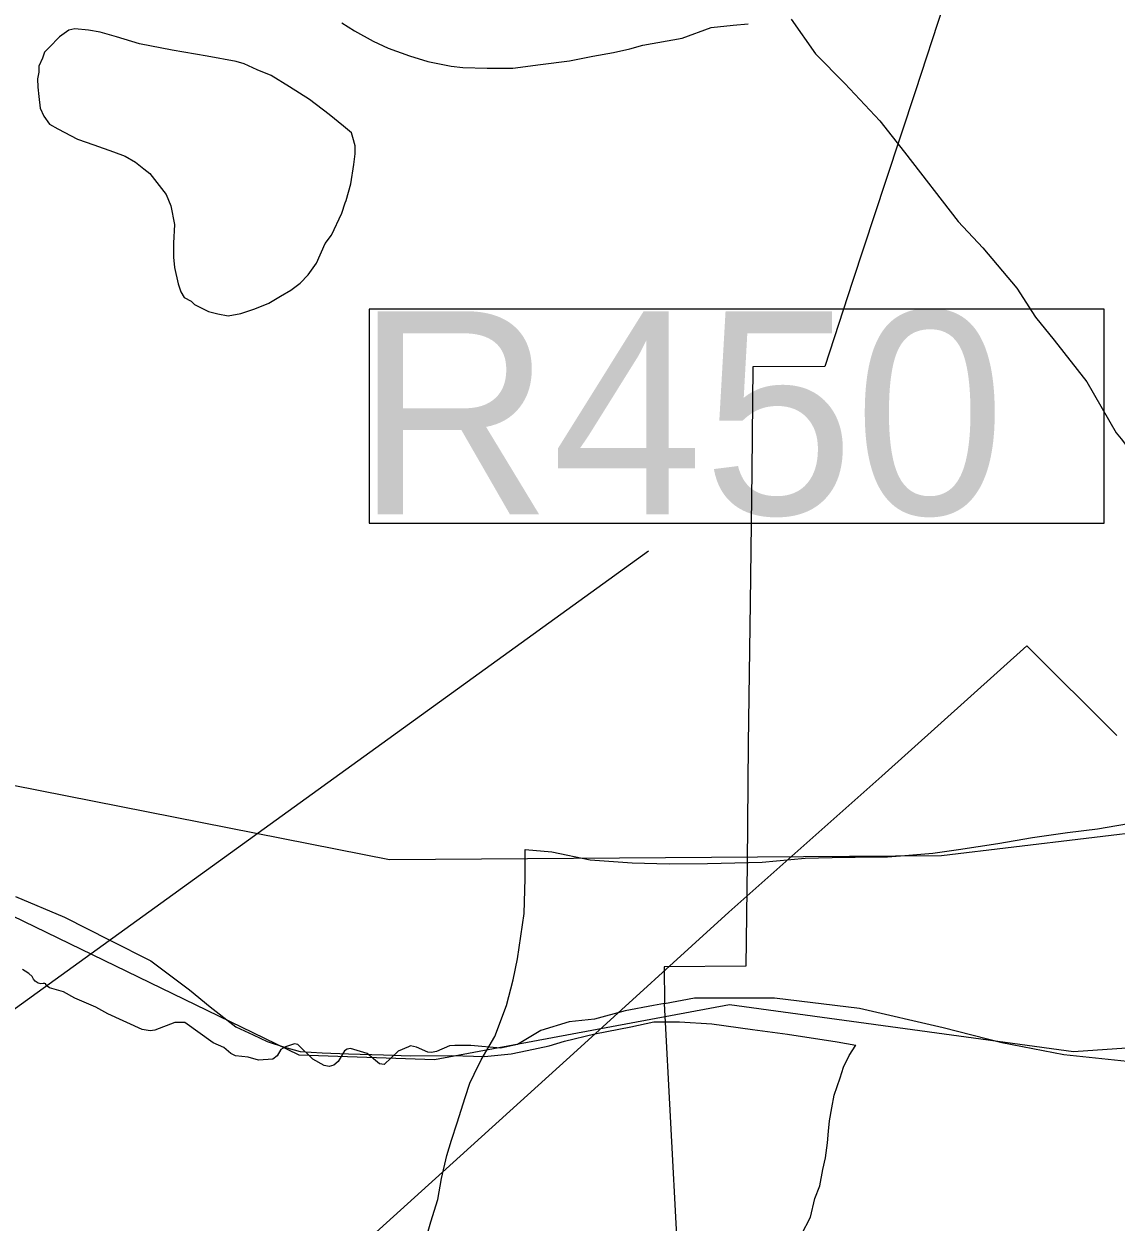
# Model space of a CAD drawing. Extents: x 2169602 to 2449496, y 721995 to 810662.
# Drawn here: x 2401167 to 2403047, y 761931 to 763994 of the extents above; entities that cross this region are included whole.
import ezdxf

# ---------------------------------------------------------------- set-up
doc = ezdxf.new("R2010")
doc.units = 0
doc.layers.add('Default', color=7, linetype='Continuous')

msp = doc.modelspace()

# ---------------------------------------------------------------- linework, layer by layer
at = {"layer": 'Default'}
msp.add_line((2400355.4, 761724.6), (2402242.2, 763086.8), dxfattribs=at)
for points in [[(2402749.4, 764024.6), (2402701.4, 763878.6), (2402650.4, 763724.4), (2402593.4, 763550.5), (2402545.7, 763404.2), (2402421.7, 763403.4), (2402419.7, 763223.9), (2402417.2, 762997.2), (2402413.7, 762754.3), (2402411.9, 762548.6), (2402409.7, 762371.7), (2402268.9, 762370.4), (2402269.7, 762307.4)], [(2402749.4, 764024.6), (2402701.4, 763878.6), (2402650.4, 763724.4), (2402593.4, 763550.5), (2402545.7, 763404.2), (2402421.7, 763403.4), (2402419.7, 763223.9), (2402417.2, 762997.2), (2402413.7, 762754.3), (2402411.9, 762548.6), (2402409.7, 762371.7), (2402268.9, 762370.4), (2402269.7, 762307.4)], [(2402487.7, 764002.5), (2402529.6, 763942.7), (2402580, 763891.2), (2402640.5, 763827.4), (2402682.9, 763773.5), (2402775.2, 763654), (2402817.4, 763608.7), (2402876.3, 763539), (2402908.3, 763489.1), (2402940.5, 763449.4), (2402996.9, 763377.6), (2403047.3, 763290), (2403055.5, 763279.9), (2403090, 763234.2), (2403117.9, 763200.3), (2403162.1, 763154.7), (2403192.3, 763116.8), (2403201.7, 763096.4)], [(2401656.1, 763562), (2401670.1, 763581.9), (2401685.4, 763616), (2401695.9, 763630.3), (2401713.7, 763668.1), (2401719.7, 763686.3), (2401721.5, 763690), (2401729.3, 763718.5), (2401734.9, 763752.1), (2401737.1, 763770.5), (2401736.9, 763784.3), (2401732.8, 763798.3), (2401730.8, 763806.3), (2401716.6, 763818.1), (2401692.2, 763838.1), (2401658.4, 763863.9), (2401624.1, 763885.7), (2401592.1, 763905.5), (2401568.1, 763915.2), (2401546, 763925.1), (2401531.9, 763929.2), (2401482, 763938.8), (2401422.1, 763948.7), (2401365.8, 763960), (2401326.2, 763972.1), (2401298.1, 763979.6), (2401277.8, 763983.5), (2401254, 763985.5), (2401243.8, 763983.3), (2401227.8, 763971.6), (2401209.9, 763953.2), (2401202.1, 763945.4), (2401198.4, 763935), (2401192.3, 763921.4), (2401192.3, 763911.2), (2401190.2, 763899.3), (2401190.4, 763885.1), (2401192.5, 763869), (2401194.7, 763849.2), (2401200.9, 763835.3), (2401210.9, 763821.2), (2401224.9, 763813.4), (2401258.9, 763795.7), (2401287, 763785.7), (2401320.6, 763773.8), (2401341.2, 763766.2), (2401359, 763756.2), (2401373.1, 763744.3), (2401383.4, 763736.3), (2401403.7, 763710.5), (2401411.3, 763700.4), (2401419.5, 763680.6), (2401425.6, 763648.8), (2401424.2, 763616.6), (2401424, 763592.7), (2401426, 763574.5), (2401432, 763546.8), (2401436.5, 763532.8), (2401442.5, 763522.9), (2401454.3, 763516.7), (2401460.5, 763510.9), (2401484.5, 763499.1), (2401500.5, 763495.1), (2401518.5, 763491.2), (2401540.3, 763495.2), (2401564.3, 763503.3), (2401588.4, 763513.4), (2401608.3, 763525.5), (2401626.2, 763535.7), (2401642.2, 763547.9), (2401656.1, 763562)], [(2401714.1, 763996.2), (2401735.8, 763982.4), (2401768.2, 763964.5), (2401793.8, 763952.5), (2401830.3, 763938.9), (2401862.1, 763929.2), (2401902.5, 763921.1), (2401922.2, 763919.3), (2401964.4, 763917.8), (2402008.3, 763918.1), (2402056.1, 763924.3), (2402105.9, 763930.5), (2402145.9, 763938.6), (2402181.8, 763945), (2402210.1, 763950.9), (2402232, 763957.3), (2402299.9, 763969.3), (2402349.7, 763987.7), (2402387.5, 763992.2), (2402413.7, 763994.3)], [(2403253.3, 762662.6), (2403120.3, 762606.3), (2402746.3, 762561.4), (2401796.3, 762554.6), (2401054.4, 762700.9), (2400920.3, 762802), (2400542.4, 763364.1), (2400331, 763700.5), (2400241.1, 763828.9), (2400174.8, 763846.1), (2400029.2, 763869.6), (2399922.2, 763863.2), (2399823.7, 763848.2), (2399723.1, 763788.3)], [(2403048.5, 762768.7), (2402893.2, 762923.4), (2402644, 762698.7), (2402380.5, 762464.9), (2402119, 762227.3), (2401887.5, 762017.2), (2401435.7, 761608.3), (2401195.5, 761392.1), (2401166.7, 761367.8), (2401014.7, 761235.7), (2400875.2, 761108.9), (2400872.5, 761106.4), (2400827.7, 761065.7), (2400736.5, 760982.7), (2400732.2, 760978.7), (2400692.5, 760940.5), (2400653.2, 760905.2), (2400594.2, 760852.5), (2400557.2, 760818.9), (2400443.2, 760714.1), (2400421.2, 760693.8), (2400406.7, 760680.4), (2400297.5, 760578.8), (2400261.7, 760545.6)], [(2403048.5, 762768.7), (2402893.2, 762923.4), (2402644, 762698.7), (2402380.5, 762464.9), (2402119, 762227.3), (2401887.5, 762017.2), (2401435.7, 761608.3), (2401195.5, 761392.1), (2401166.7, 761367.8), (2401014.7, 761235.7), (2400875.2, 761108.9), (2400872.5, 761106.4), (2400827.7, 761065.7), (2400736.5, 760982.7), (2400732.2, 760978.7), (2400692.5, 760940.5), (2400653.2, 760905.2), (2400594.2, 760852.5), (2400557.2, 760818.9), (2400443.2, 760714.1), (2400421.2, 760693.8), (2400406.7, 760680.4), (2400297.5, 760578.8), (2400261.7, 760545.6)], [(2404012.5, 762639.4), (2403896.4, 762497.4), (2403688.5, 762429.6), (2403414.4, 762254.7), (2402973.5, 762224.4), (2402381.5, 762305.3), (2401873.4, 762210.7), (2401640.5, 762218.7), (2400454.5, 762794), (2400237.5, 762775.4)], [(2402029.8, 762572.7), (2402075.8, 762568.6), (2402141.6, 762554.9), (2402213.8, 762549.7), (2402277.8, 762547.7), (2402343.6, 762548.3), (2402437.5, 762550.8), (2402511.7, 762557.4), (2402581.4, 762559.4), (2402597.6, 762559.4), (2402653.6, 762559.8), (2402683.3, 762562.2), (2402731.7, 762566.3), (2402775.6, 762572.7), (2402843.3, 762583.1), (2402903.2, 762593.5), (2402963.2, 762601.9), (2403015.3, 762608.2), (2403085, 762620.4)], [(2401855.6, 761891.6), (2401867.4, 761931.6), (2401879.3, 761970), (2401885.3, 762006), (2401894.9, 762045.9), (2401902.7, 762071.9), (2401912.8, 762102), (2401926.5, 762145.8), (2401934.3, 762170.1), (2401942.1, 762186), (2401953.8, 762210.2), (2401977.4, 762250.4), (2401997.4, 762304.2), (2402008.9, 762348.3), (2402016.7, 762384.4), (2402028, 762462.6), (2402029.8, 762522.4), (2402029.8, 762572.7)], [(2401152.1, 762491.6), (2401236.4, 762456.1), (2401314.7, 762416.3), (2401385, 762380.9), (2401451.5, 762331.2), (2401487.4, 762301.4), (2401531.4, 762267.5), (2401561.4, 762253.7), (2401585.4, 762242), (2401615.5, 762232.1), (2401642, 762224.5), (2401679.9, 762222.4), (2401725.4, 762220.7), (2401785.5, 762219), (2401831.6, 762217.3), (2401903.4, 762217.8), (2401959.8, 762216.2), (2402005.5, 762220.6), (2402033.2, 762226.5), (2402071.1, 762234.6), (2402097.2, 762242.8), (2402149.5, 762255.2), (2402211.4, 762267.3), (2402251, 762275.9), (2402295.3, 762276.1), (2402351.2, 762272.2), (2402421, 762262.8), (2402481.2, 762254.9), (2402567, 762241.5), (2402599.1, 762235.9)], [(2402269.7, 762307.4), (2402250.4, 762303.7), (2402201.9, 762295), (2402149.2, 762280.5), (2402105.4, 762275.7), (2402056.7, 762261.1), (2402016.2, 762236.6), (2401987.4, 762230.6), (2401935.9, 762235.1), (2401908.4, 762235.3), (2401899.4, 762234.3), (2401877.2, 762224.5), (2401868.4, 762222.9), (2401862.2, 762223.8), (2401842.4, 762232.3), (2401832.4, 762234.6), (2401828.7, 762233), (2401811.2, 762225.6), (2401786.7, 762202.3), (2401778.9, 762203.6), (2401757.7, 762221.6), (2401728.9, 762229.8), (2401723.4, 762228.9), (2401718.7, 762226.1), (2401707.7, 762207.3), (2401700.2, 762201.3), (2401691.9, 762199), (2401683.7, 762200.8), (2401664.2, 762211.8), (2401638.2, 762236.9), (2401632.2, 762238.1), (2401616.7, 762232.7), (2401608.7, 762228.3), (2401602.4, 762217.5), (2401595.2, 762211.6), (2401570.4, 762209.9), (2401552.9, 762215.3), (2401530.7, 762217.4), (2401522.9, 762221.5), (2401510.9, 762231.8), (2401492.7, 762239.9), (2401443.7, 762274.6), (2401426.2, 762274.5), (2401391.9, 762261.6), (2401383.9, 762260.4), (2401370.4, 762262.4), (2401310.9, 762289.9), (2401290.4, 762301.2), (2401254.4, 762316.8), (2401234.7, 762327.6), (2401210.9, 762334.4), (2401206.7, 762337.2), (2401204.4, 762340.1), (2401204.2, 762341.2), (2401202.4, 762342.1), (2401199.9, 762341.6), (2401195.9, 762341.2), (2401191.2, 762342.2), (2401186.2, 762345.6), (2401183.2, 762349.6), (2401180.7, 762353.9), (2401175.2, 762358.9), (2401168.9, 762363.1), (2401163.9, 762366.2)], [(2402269.7, 762307.4), (2402250.4, 762303.7), (2402201.9, 762295), (2402149.2, 762280.5), (2402105.4, 762275.7), (2402056.7, 762261.1), (2402016.2, 762236.6), (2401987.4, 762230.6), (2401935.9, 762235.1), (2401908.4, 762235.3), (2401899.4, 762234.3), (2401877.2, 762224.5), (2401868.4, 762222.9), (2401862.2, 762223.8), (2401842.4, 762232.3), (2401832.4, 762234.6), (2401828.7, 762233), (2401811.2, 762225.6), (2401786.7, 762202.3), (2401778.9, 762203.6), (2401757.7, 762221.6), (2401728.9, 762229.8), (2401723.4, 762228.9), (2401718.7, 762226.1), (2401707.7, 762207.3), (2401700.2, 762201.3), (2401691.9, 762199), (2401683.7, 762200.8), (2401664.2, 762211.8), (2401638.2, 762236.9), (2401632.2, 762238.1), (2401616.7, 762232.7), (2401608.7, 762228.3), (2401602.4, 762217.5), (2401595.2, 762211.6), (2401570.4, 762209.9), (2401552.9, 762215.3), (2401530.7, 762217.4), (2401522.9, 762221.5), (2401510.9, 762231.8), (2401492.7, 762239.9), (2401443.7, 762274.6), (2401426.2, 762274.5), (2401391.9, 762261.6), (2401383.9, 762260.4), (2401370.4, 762262.4), (2401310.9, 762289.9), (2401290.4, 762301.2), (2401254.4, 762316.8), (2401234.7, 762327.6), (2401210.9, 762334.4), (2401206.7, 762337.2), (2401204.4, 762340.1), (2401204.2, 762341.2), (2401202.4, 762342.1), (2401199.9, 762341.6), (2401195.9, 762341.2), (2401191.2, 762342.2), (2401186.2, 762345.6), (2401183.2, 762349.6), (2401180.7, 762353.9), (2401175.2, 762358.9), (2401168.9, 762363.1), (2401163.9, 762366.2)], [(2402269.7, 762307.4), (2402321.2, 762316.9), (2402387.2, 762317.4), (2402458.9, 762317), (2402605.2, 762299.3), (2402749.2, 762266), (2402850.4, 762240), (2402956.9, 762219.4), (2403065.9, 762208.3)], [(2402269.7, 762307.4), (2402321.2, 762316.9), (2402387.2, 762317.4), (2402458.9, 762317), (2402605.2, 762299.3), (2402749.2, 762266), (2402850.4, 762240), (2402956.9, 762219.4), (2403065.9, 762208.3)], [(2403047.4, 760360.8), (2403045.4, 760398.8), (2403013.9, 760396.1), (2402966.2, 760391.7), (2402942.4, 760389), (2402915.9, 760389.2), (2402914.9, 760399.7), (2402912.7, 760454), (2402810.7, 760448.4), (2402657.2, 760438.3), (2402545.4, 760430.1), (2402340.7, 760635.7), (2402340.4, 760748.9), (2402314.9, 760747.2), (2402314.7, 760758.7), (2402309.4, 760882.2), (2402311.4, 760881.8), (2402302.4, 761691.1), (2402269.7, 762307.4)], [(2403047.4, 760360.8), (2403045.4, 760398.8), (2403013.9, 760396.1), (2402966.2, 760391.7), (2402942.4, 760389), (2402915.9, 760389.2), (2402914.9, 760399.7), (2402912.7, 760454), (2402810.7, 760448.4), (2402657.2, 760438.3), (2402545.4, 760430.1), (2402340.7, 760635.7), (2402340.4, 760748.9), (2402314.9, 760747.2), (2402314.7, 760758.7), (2402309.4, 760882.2), (2402311.4, 760881.8), (2402302.4, 761691.1), (2402269.7, 762307.4)], [(2402505.4, 761909.4), (2402521, 761939.5), (2402528.4, 761971.6), (2402536.8, 761993.4), (2402542.3, 762021.4), (2402546.5, 762041.5), (2402549.9, 762067.7), (2402552, 762087.7), (2402553.8, 762105.6), (2402557.9, 762127.7), (2402561.4, 762149.5), (2402571.7, 762179.6), (2402577.6, 762197.8), (2402587.3, 762217.8), (2402599.1, 762235.9)]]:
    msp.add_lwpolyline(points, dxfattribs=at)
msp.add_lwpolyline([(2403026.3, 763503.2), (2401760.8, 763503.2), (2401760.8, 763134.5), (2403026.3, 763134.5)], close=True, dxfattribs=at)

# ---------------------------------------------------------------- texts
msp.add_text('R450', height=350, dxfattribs=at).set_placement((2401737.5, 763149.4))

doc.saveas('drawing.dxf')
